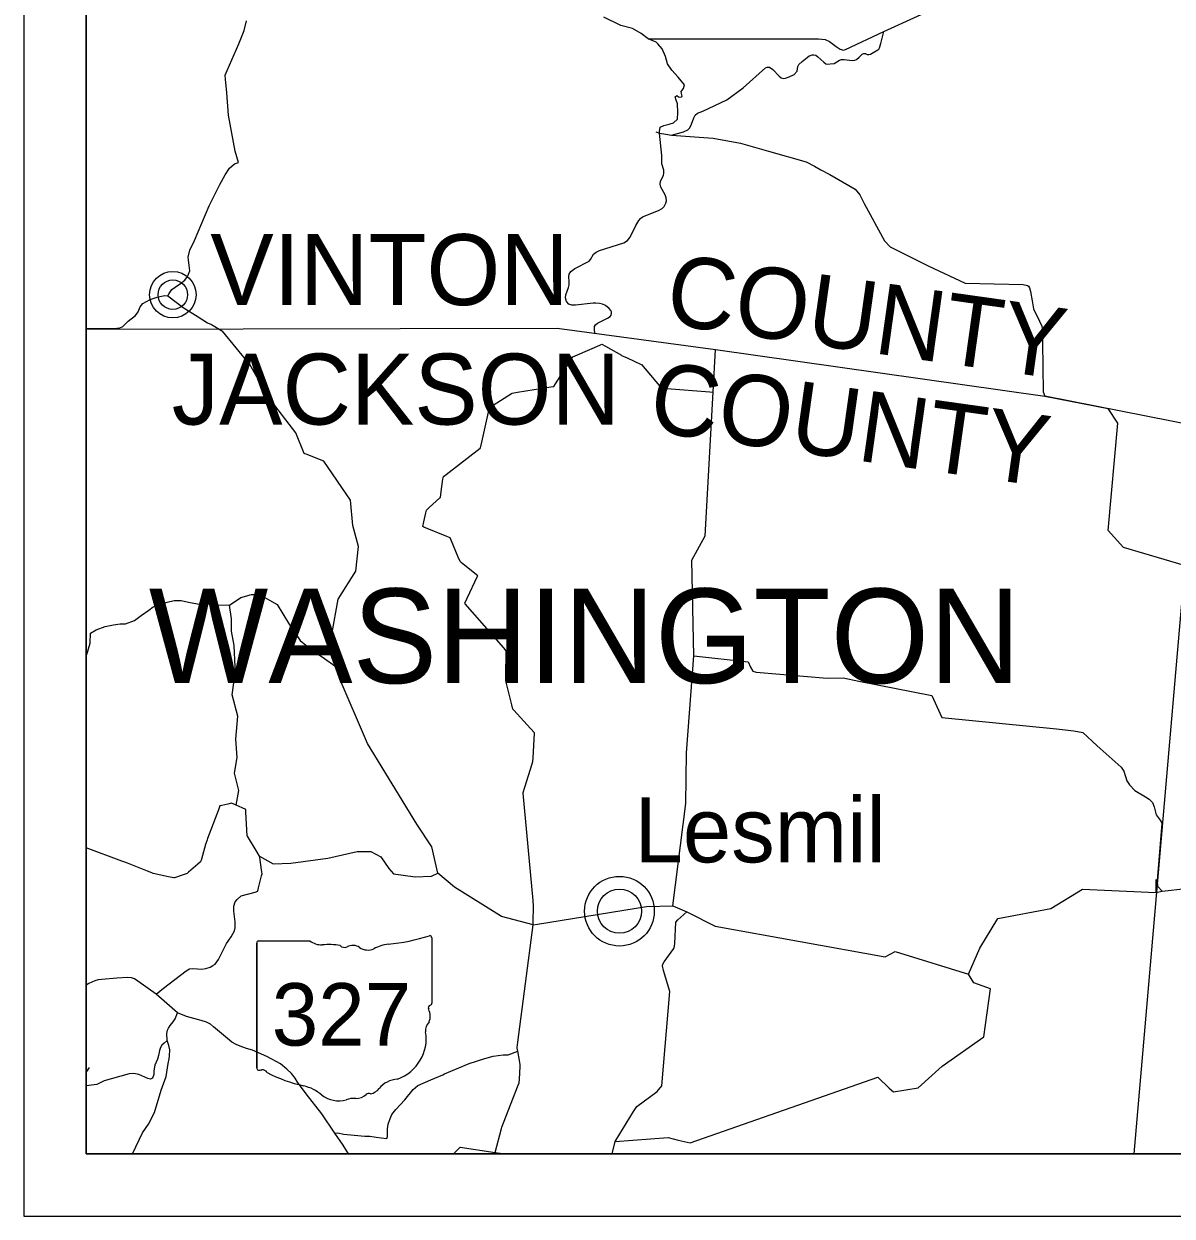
# Model space of a CAD drawing. Extents: x -22 to 431, y -18 to 160.
# Drawn here: x -21.978 to -20.139, y 22.164 to 24.074 of the extents above; entities that cross this region are included whole.
import ezdxf

# ---------------------------------------------------------------- set-up
doc = ezdxf.new("R2010")
doc.units = 0
for name, color, linetype in [('GM_X_Adjacent_County', 7, 'Continuous'), ('GM_X_Adjacent_County_Text', 7, 'Continuous'), ('GM_X_Airport_Location_Class_2', 7, 'Continuous'), ('GM_X_Corporation', 7, 'Continuous'), ('GM_X_County_Road', 7, 'Continuous'), ('GM_X_County_Road_Text', 7, 'Continuous'), ('GM_X_County_ROW', 7, 'Continuous'), ('GM_X_Interstate_Location', 7, 'Continuous'), ('GM_X_Major_Lake_Text', 7, 'Continuous'), ('GM_X_Major_River_Text', 7, 'Continuous'), ('GM_X_Minor_River', 7, 'Continuous'), ('GM_X_Minor_River_Text', 7, 'Continuous'), ('GM_X_Section', 7, 'Continuous'), ('GM_X_Township_Road', 7, 'Continuous')]:
    doc.layers.add(name, color=color, linetype=linetype)

msp = doc.modelspace()

# ---------------------------------------------------------------- linework, layer by layer
at = {"layer": 'GM_X_Adjacent_County_Text'}
for points in [[(-21.7657, 22.52), (-21.7538, 22.5296), (-21.7177, 22.5573), (-21.7123, 22.5601), (-21.707, 22.5609), (-21.6996, 22.5602), (-21.6931, 22.5598), (-21.6863, 22.561), (-21.6795, 22.563), (-21.6748, 22.5658), (-21.6713, 22.5677), (-21.6661, 22.5751), (-21.6533, 22.6009), (-21.6454, 22.6115), (-21.6402, 22.6214), (-21.6392, 22.6259), (-21.639, 22.6262), (-21.639, 22.6357), (-21.6416, 22.6529), (-21.6416, 22.6609), (-21.6394, 22.6679), (-21.6362, 22.6716), (-21.6296, 22.6772), (-21.6072, 22.6833), (-21.603, 22.685), (-21.6017, 22.6902), (-21.5969, 22.7094), (-21.5962, 22.7123), (-21.5971, 22.7191), (-21.5999, 22.7387), (-21.6002, 22.741), (-21.6041, 22.7474), (-21.6196, 22.7727), (-21.6201, 22.7734), (-21.6206, 22.7824), (-21.6221, 22.812), (-21.6223, 22.8157), (-21.628, 22.8182), (-21.6379, 22.8226), (-21.6416, 22.8242), (-21.6451, 22.8257), (-21.651, 22.8244), (-21.6606, 22.8221), (-21.6636, 22.8214), (-21.666, 22.8151), (-21.6836, 22.7689), (-21.6843, 22.7671), (-21.6865, 22.7595), (-21.6933, 22.7358), (-21.6945, 22.7317), (-21.6988, 22.728), (-21.7138, 22.7152), (-21.7161, 22.7133), (-21.7226, 22.711), (-21.7366, 22.7061), (-21.7373, 22.7059), (-21.7462, 22.7079), (-21.7703, 22.7133), (-21.7726, 22.7139), (-21.7796, 22.7166), (-21.8117, 22.7294), (-21.8161, 22.7311), (-21.8209, 22.7329), (-21.8776, 22.7541)], [(-20.155, 22.685), (-20.1168, 22.689), (-20.0454, 22.7001), (-20.0274, 22.6992), (-19.9854, 22.7052), (-19.9528, 22.7099), (-19.9424, 22.7095), (-19.9233, 22.7079)], [(-21.155, 22.6317), (-20.9804, 22.66), (-20.9383, 22.6614), (-20.9158, 22.6515), (-20.8707, 22.6289), (-20.5982, 22.5794), (-20.5823, 22.5879), (-20.4651, 22.552), (-20.4468, 22.5934), (-20.4178, 22.6412), (-20.333, 22.6569), (-20.2825, 22.6882), (-20.1651, 22.6828), (-20.155, 22.685)], [(-21.2233, 22.2642), (-21.2229, 22.2659), (-21.213, 22.3045), (-21.2124, 22.3068), (-21.2096, 22.3139), (-21.1859, 22.3741), (-21.1846, 22.3776), (-21.1842, 22.3838), (-21.1829, 22.4037), (-21.1827, 22.4073), (-21.1839, 22.4135), (-21.1867, 22.4282), (-21.1876, 22.4331), (-21.1878, 22.4341), (-21.1866, 22.4429), (-21.1621, 22.6306), (-21.155, 22.6317)]]:
    msp.add_lwpolyline(points, dxfattribs=at)
at = {"layer": 'GM_X_Airport_Location_Class_2'}
for p, q in [((-21.6046, 22.6017), (-21.6046, 22.4016)), ((-21.6046, 22.4016), (-21.6046, 22.6017)), ((-21.6046, 22.4016), (-21.6046, 22.6017)), ((-21.6019, 22.6052), (-21.5198, 22.6052)), ((-21.3245, 22.6102), (-21.3245, 22.5055)), ((-21.3245, 22.5055), (-21.3245, 22.5055))]:
    msp.add_line(p, q, dxfattribs=at)
for centre, major_axis, start_param, end_param in [((-21.6014, 22.6022), (0.00325, 0), 1.712693, 3.28349), ((-21.5003, 22.6284), (0.0315, 0), 4.042523, 4.731795), ((-21.4899, 22.4928), (0.113, 0), 1.404758, 1.657858), ((-21.4642, 22.6032), (0.00908, 0), 3.836095, 5.185415), ((-21.4509, 22.5801), (0.0189, 0), 0.950623, 2.079405), ((-21.3864, 22.5441), (0.0598, 0), 1.699011, 2.107814), ((-21.4243, 22.878), (0.2971, 0), 4.814394, 5.042369), ((-21.3276, 22.6106), (0.00312, 0), 6.141152, 7.989035), ((-21.4265, 22.6118), (0.0227, 0), 4.081561, 5.145723), ((-21.3252, 22.4978), (0.00483, 0), 1.883978, 3.671073), ((-21.3278, 22.5051), (0.00334, 0), 5.05454, 6.418171), ((-21.3559, 22.4845), (0.029, 0), 5.934695, 6.695948), ((-21.3133, 22.4617), (0.0211, 0), 2.387724, 3.262537), ((-21.4076, 22.4483), (0.0743, 0), 5.101752, 6.440018), ((-21.6014, 22.4012), (0.00327, 0), 3.00124, 4.508301), ((-21.6009, 22.4217), (0.025, 0), 4.665946, 4.897461), ((-21.5958, 22.3901), (0.00901, 0), 0.519207, 1.627899), ((-21.482, 22.5699), (0.2145, 0), 4.195997, 4.488961), ((-21.546, 22.3117), (0.0671, 0), 0.823519, 1.323587), ((-21.4279, 22.3822), (0.024, 0), 4.937069, 5.64225), ((-21.3763, 22.3454), (0.0407, 0), 1.647645, 2.488434), ((-21.4734, 22.3891), (0.0426, 0), 4.026481, 4.996735), ((-21.4488, 22.3199), (0.035, 0), 1.495662, 1.94098), ((-21.4457, 22.3741), (0.0227, 0), 4.691044, 5.507374), ((-21.4251, 22.3547), (0.00639, 0), 1.147584, 2.315152)]:
    msp.add_ellipse(centre, major_axis=major_axis, ratio=0.941176, start_param=start_param, end_param=end_param, dxfattribs=at)
at = {"layer": 'GM_X_Corporation'}
for p, q in [((-21.8776, 23.5851), (-21.1238, 23.5866)), ((-21.1238, 23.5866), (-20.8703, 23.5526)), ((-20.8703, 23.5526), (-20.3427, 23.4776)), ((-20.0996, 23.4296), (-20.2002, 22.2642)), ((-20.1652, 22.7034), (-20.1651, 22.6828))]:
    msp.add_line(p, q, dxfattribs=at)
at = {"layer": 'GM_X_County_Road'}
for points in [[(-20.9778, 24.0503), (-20.7053, 24.0501), (-20.6946, 24.0491), (-20.6876, 24.0457), (-20.6768, 24.038), (-20.6706, 24.0337), (-20.6686, 24.0329), (-20.6662, 24.0322), (-20.6638, 24.0325), (-20.6618, 24.0332), (-20.6008, 24.0617), (-20.5469, 24.0866), (-20.4063, 24.1516), (-20.3795, 24.1717), (-20.3717, 24.179)], [(-20.9599, 23.9016), (-20.9589, 23.9088), (-20.9527, 23.9113), (-20.9442, 23.9132), (-20.9374, 23.9156), (-20.9312, 23.9213), (-20.9305, 23.9323), (-20.9308, 23.946), (-20.933, 23.9519), (-20.9345, 23.957), (-20.9321, 23.9595), (-20.9292, 23.957), (-20.9249, 23.9565), (-20.9235, 23.9584), (-20.9245, 23.9626), (-20.9251, 23.9658), (-20.9212, 23.9708), (-20.9199, 23.9767), (-20.9299, 23.9889), (-20.9401, 24), (-20.947, 24.01), (-20.9503, 24.022), (-20.9556, 24.0341), (-20.9625, 24.0422), (-20.965, 24.0448), (-20.9778, 24.0503), (-20.989, 24.0585), (-21.0029, 24.0665), (-21.0215, 24.0715), (-21.049, 24.0847)], [(-20.9408, 23.8956), (-20.9216, 23.9013), (-20.9144, 23.9043), (-20.9113, 23.9078), (-20.9086, 23.9134), (-20.905, 23.9237), (-20.9026, 23.928), (-20.899, 23.9308), (-20.8904, 23.9343), (-20.8522, 23.9525), (-20.8258, 23.9717), (-20.7903, 24.0035), (-20.7876, 24.005), (-20.7838, 24.0049), (-20.7785, 24.0008), (-20.7681, 23.9901), (-20.7652, 23.9877), (-20.7615, 23.9865), (-20.7581, 23.9872), (-20.7521, 23.989), (-20.7443, 23.9931), (-20.7393, 23.9981), (-20.7381, 24.0056), (-20.7366, 24.009), (-20.7312, 24.0136), (-20.7236, 24.02), (-20.7202, 24.0227), (-20.7179, 24.0237), (-20.7151, 24.0244), (-20.7124, 24.0246), (-20.7097, 24.0241), (-20.7062, 24.0215), (-20.6967, 24.0127), (-20.6932, 24.0103), (-20.6902, 24.0096), (-20.6866, 24.0099), (-20.6802, 24.0108), (-20.6713, 24.0158), (-20.6681, 24.0169), (-20.664, 24.017), (-20.6511, 24.0155), (-20.6472, 24.0158), (-20.6445, 24.0172), (-20.6401, 24.0208), (-20.6351, 24.0255), (-20.6341, 24.0263), (-20.6327, 24.0269), (-20.6316, 24.0269), (-20.6303, 24.0266), (-20.6271, 24.0252), (-20.6258, 24.0248), (-20.6246, 24.0248), (-20.6218, 24.0258), (-20.6101, 24.0325), (-20.6084, 24.0338), (-20.6076, 24.0356), (-20.6056, 24.0427), (-20.6008, 24.0617)], [(-21.0634, 23.5788), (-21.0641, 23.5847), (-21.0639, 23.5891), (-21.0622, 23.5921), (-21.0591, 23.5944), (-21.0429, 23.6025), (-21.0389, 23.6051), (-21.0373, 23.6073), (-21.0366, 23.6102), (-21.0369, 23.6128), (-21.0379, 23.6151), (-21.0405, 23.6184), (-21.0461, 23.623), (-21.0508, 23.6249), (-21.0561, 23.626), (-21.0616, 23.6266), (-21.0661, 23.6266), (-21.0944, 23.6234), (-21.1, 23.6235), (-21.1051, 23.6253), (-21.1089, 23.6293), (-21.1101, 23.6353), (-21.1098, 23.6403), (-21.1054, 23.6519), (-21.1045, 23.656), (-21.1045, 23.6607), (-21.1052, 23.6694), (-21.1043, 23.6734), (-21.1017, 23.6772), (-21.0952, 23.6821), (-21.0725, 23.694), (-21.0701, 23.6966), (-21.0652, 23.705), (-21.0614, 23.7086), (-21.0556, 23.7113), (-21.017, 23.7231), (-21.0111, 23.7269), (-21.0069, 23.7322), (-20.9978, 23.7513), (-20.9931, 23.759), (-20.9904, 23.7624), (-20.9869, 23.765), (-20.9614, 23.775), (-20.9555, 23.7785), (-20.9522, 23.7818), (-20.9494, 23.787), (-20.9487, 23.7905), (-20.949, 23.7955), (-20.9505, 23.8005), (-20.9576, 23.8127), (-20.9586, 23.8174), (-20.958, 23.8222), (-20.9536, 23.8312), (-20.9527, 23.8356), (-20.953, 23.8395), (-20.956, 23.8497), (-20.956, 23.8633), (-20.9597, 23.8989), (-20.9599, 23.9016)], [(-21.5255, 23.3847), (-21.5277, 23.3856), (-21.5286, 23.386), (-21.5422, 23.4191), (-21.5865, 23.4766), (-21.616, 23.5282), (-21.6596, 23.5818)], [(-21.8776, 23.0626), (-21.8767, 23.0638), (-21.8714, 23.0818), (-21.8707, 23.0982), (-21.8617, 23.1034), (-21.8475, 23.1086), (-21.8341, 23.1116), (-21.8236, 23.1131), (-21.8147, 23.1131), (-21.8005, 23.1184), (-21.79, 23.1266), (-21.7773, 23.1348), (-21.7706, 23.14), (-21.7616, 23.1437), (-21.7482, 23.1475), (-21.737, 23.1505), (-21.7258, 23.1505), (-21.7138, 23.1475), (-21.6996, 23.1452), (-21.681, 23.1445), (-21.6705, 23.1437), (-21.6481, 23.1431)], [(-21.6379, 22.8226), (-21.6331, 22.846), (-21.6401, 22.874), (-21.6361, 22.899), (-21.6381, 22.928), (-21.6351, 22.9651), (-21.6441, 22.9991), (-21.6391, 23.0341), (-21.6391, 23.0441), (-21.6411, 23.0781), (-21.6451, 23.1011), (-21.6451, 23.1211), (-21.6481, 23.1431), (-21.6301, 23.1551), (-21.6131, 23.1601), (-21.6001, 23.1601), (-21.5721, 23.1441), (-21.5541, 23.1141), (-21.5351, 23.0861), (-21.5171, 23.0711), (-21.5001, 23.0601), (-21.4757, 23.0432)], [(-21.4054, 22.2897), (-21.3964, 22.2887), (-21.3953, 22.2916), (-21.3951, 22.3038), (-21.394, 22.3117), (-21.3918, 22.3192), (-21.3882, 22.3268), (-21.3821, 22.335), (-21.3673, 22.3504), (-21.354, 22.367), (-21.3466, 22.3737), (-21.3258, 22.3828), (-21.3068, 22.3908)], [(-20.9298, 22.2861), (-20.9109, 22.2814), (-20.6103, 22.3867), (-20.5918, 22.3692)]]:
    msp.add_lwpolyline(points, dxfattribs=at)
at = {"layer": 'GM_X_County_ROW'}
msp.add_lwpolyline([(-21.4579, 22.2642), (-21.4664, 22.2777), (-21.4798, 22.297), (-21.5002, 22.328), (-21.5256, 22.3602), (-21.5393, 22.3786), (-21.5433, 22.3854), (-21.5492, 22.3929), (-21.5566, 22.3998), (-21.5664, 22.4081), (-21.5886, 22.4198), (-21.6115, 22.4299), (-21.6211, 22.4328), (-21.6314, 22.4363), (-21.6379, 22.439), (-21.6448, 22.4428), (-21.6514, 22.449), (-21.6737, 22.4673), (-21.6789, 22.4716), (-21.6854, 22.4749), (-21.6935, 22.4776), (-21.7173, 22.484), (-21.7316, 22.4899), (-21.7657, 22.52), (-21.795, 22.5408), (-21.8002, 22.5441), (-21.8051, 22.5461), (-21.8112, 22.5467), (-21.8287, 22.5456), (-21.8529, 22.5433), (-21.8586, 22.5429), (-21.8642, 22.5413), (-21.8735, 22.537), (-21.8776, 22.534)], dxfattribs=at)
at = {"layer": 'GM_X_Major_Lake_Text'}
msp.add_line((-20.0996, 23.4296), (-20.3427, 23.4776), dxfattribs=at)
at = {"layer": 'GM_X_Major_River_Text'}
msp.add_line((-20.1652, 22.7034), (-20.1651, 22.6828), dxfattribs=at)
at = {"layer": 'GM_X_Minor_River'}
msp.add_lwpolyline([(-21.8776, 22.395), (-21.877, 22.3958), (-21.8723, 22.4023)], dxfattribs=at)
at = {"layer": 'GM_X_Minor_River_Text'}
for p, q in [((-20.3427, 23.4776), (-20.2414, 23.4578)), ((-21.2229, 22.2659), (-21.2069, 22.2642))]:
    msp.add_line(p, q, dxfattribs=at)
for points in [[(-21.7472, 23.6382), (-21.7451, 23.6422), (-21.7404, 23.6488), (-21.7355, 23.6521), (-21.727, 23.658), (-21.72, 23.6633), (-21.7154, 23.6693), (-21.7137, 23.6731), (-21.7119, 23.6784), (-21.7128, 23.6873), (-21.7138, 23.6959), (-21.7145, 23.7006), (-21.7117, 23.7118), (-21.7042, 23.727), (-21.6806, 23.7824), (-21.6636, 23.8167), (-21.6551, 23.8324), (-21.6483, 23.8427), (-21.6401, 23.8497), (-21.6339, 23.8518), (-21.639, 23.8702), (-21.6499, 23.928), (-21.6528, 23.9635), (-21.6549, 23.9856), (-21.6551, 23.9921), (-21.6521, 23.9993), (-21.6332, 24.042), (-21.6247, 24.0636), (-21.6209, 24.079)], [(-20.9656, 23.9013), (-20.9597, 23.8989), (-20.9498, 23.8972), (-20.9408, 23.8956), (-20.8739, 23.8909), (-20.8303, 23.8831), (-20.7854, 23.8704), (-20.7252, 23.8532), (-20.7117, 23.8464), (-20.7017, 23.8404), (-20.6873, 23.833), (-20.6465, 23.8091), (-20.639, 23.8004), (-20.6319, 23.7866), (-20.5997, 23.7263), (-20.5906, 23.7172), (-20.5297, 23.6865), (-20.4702, 23.6589), (-20.3773, 23.6565), (-20.3703, 23.6552), (-20.3687, 23.6538), (-20.3674, 23.651), (-20.3657, 23.6455), (-20.3632, 23.6307), (-20.3609, 23.6174), (-20.3514, 23.5981), (-20.3476, 23.5901), (-20.3467, 23.5812), (-20.3467, 23.5638), (-20.3455, 23.4845), (-20.3427, 23.4776)], [(-21.8776, 23.5861), (-21.8775, 23.5861), (-21.8285, 23.5868), (-21.8238, 23.5873), (-21.8191, 23.5895), (-21.8108, 23.5976), (-21.7986, 23.6067), (-21.7948, 23.6128), (-21.7914, 23.6206), (-21.787, 23.6259), (-21.7754, 23.6325), (-21.7624, 23.6371), (-21.7516, 23.639), (-21.7472, 23.6382), (-21.7226, 23.62), (-21.6985, 23.6047), (-21.6833, 23.5954), (-21.6769, 23.5926), (-21.6596, 23.5818)], [(-21.1621, 22.6306), (-21.162, 22.6355), (-21.1615, 22.6602), (-21.1615, 22.6607), (-21.1623, 22.67), (-21.1781, 22.8418), (-21.1781, 22.8426), (-21.1754, 22.8513), (-21.1636, 22.8889), (-21.1624, 22.8927), (-21.1621, 22.8985), (-21.16, 22.9379), (-21.16, 22.9382), (-21.1664, 22.9453), (-21.1929, 22.9745), (-21.1944, 22.9761), (-21.1963, 22.9835), (-21.206, 23.0218), (-21.206, 23.0218), (-21.2058, 23.0316), (-21.2053, 23.0661), (-21.2052, 23.0698), (-21.2093, 23.0745), (-21.2707, 23.1452), (-21.2715, 23.146), (-21.2679, 23.1539), (-21.2511, 23.1896), (-21.2509, 23.19), (-21.2582, 23.1959), (-21.2773, 23.2115), (-21.2789, 23.2128), (-21.2819, 23.22), (-21.2934, 23.2472), (-21.295, 23.2509), (-21.3004, 23.2531), (-21.3369, 23.2681), (-21.339, 23.2689), (-21.3373, 23.2764), (-21.334, 23.2908), (-21.3331, 23.2949), (-21.3289, 23.2987), (-21.3108, 23.3154), (-21.3107, 23.3154), (-21.3093, 23.3251), (-21.3065, 23.3446), (-21.3058, 23.349), (-21.3015, 23.3523), (-21.2468, 23.3945), (-21.2462, 23.395), (-21.2442, 23.4038), (-21.2323, 23.4567), (-21.2316, 23.4599), (-21.226, 23.4634), (-21.1969, 23.4819), (-21.1958, 23.4826), (-21.1874, 23.484), (-21.1338, 23.4925), (-21.1291, 23.4933), (-21.1263, 23.4975), (-21.0995, 23.5389), (-21.0984, 23.5405), (-21.0911, 23.5437), (-21.0551, 23.5596), (-21.052, 23.5609), (-21.0463, 23.5577), (-21.0206, 23.5432), (-21.0206, 23.5431), (-21.0117, 23.539), (-20.9893, 23.5287), (-20.9884, 23.5283), (-20.9827, 23.5215), (-20.9573, 23.4913), (-20.9565, 23.4904), (-20.9479, 23.4898), (-20.8791, 23.4846), (-20.874, 23.4842)], [(-20.9383, 22.6614), (-20.9176, 22.8252), (-20.9165, 22.9063), (-20.9049, 23.0619), (-20.9082, 23.2149), (-20.8866, 23.2539), (-20.874, 23.4842), (-20.8703, 23.5526)], [(-20.1191, 23.2064), (-20.217, 23.2352), (-20.2413, 23.2623), (-20.2257, 23.4343), (-20.2414, 23.4578)], [(-21.1621, 22.6306), (-21.2127, 22.6443), (-21.2883, 22.691), (-21.3149, 22.7135), (-21.3244, 22.7557), (-21.3481, 22.7919), (-21.4275, 22.9211), (-21.4729, 23.0272), (-21.4757, 23.0432), (-21.4846, 23.0961), (-21.4741, 23.1525), (-21.4459, 23.1973), (-21.4416, 23.2367), (-21.451, 23.2705), (-21.4548, 23.3111), (-21.4971, 23.3734), (-21.5255, 23.3847)], [(-20.9049, 23.0619), (-20.8177, 23.0521), (-20.814, 23.0435), (-20.8106, 23.0372), (-20.8048, 23.0356), (-20.6914, 23.0258), (-20.6658, 23.0265), (-20.6404, 23.0211), (-20.5237, 22.9984), (-20.5075, 22.9629), (-20.3242, 22.9449), (-20.2966, 22.9417), (-20.2817, 22.9387), (-20.2588, 22.9176), (-20.2205, 22.8833), (-20.2163, 22.8768), (-20.2117, 22.8617), (-20.2072, 22.8549), (-20.1989, 22.8461), (-20.1817, 22.8357), (-20.1757, 22.832), (-20.1703, 22.8269), (-20.1677, 22.8199), (-20.1644, 22.8068), (-20.1581, 22.7987), (-20.1551, 22.7932)], [(-20.155, 22.685), (-20.1617, 22.6921), (-20.1622, 22.7017), (-20.1551, 22.7932)], [(-21.6002, 22.741), (-21.5786, 22.7287), (-21.55, 22.7294), (-21.4906, 22.7377), (-21.4441, 22.7485), (-21.422, 22.7485), (-21.406, 22.7398), (-21.3933, 22.7213), (-21.3859, 22.7128), (-21.3511, 22.7079), (-21.3248, 22.709), (-21.3149, 22.7135)], [(-21.0308, 22.2836), (-21.0013, 22.3318), (-20.9962, 22.3398), (-20.9637, 22.3639), (-20.956, 22.3727), (-20.9433, 22.5238), (-20.9532, 22.5576), (-20.9549, 22.5653), (-20.9545, 22.568), (-20.9523, 22.5716), (-20.9371, 22.5928), (-20.9356, 22.5966), (-20.935, 22.6009), (-20.9337, 22.6352), (-20.9304, 22.639), (-20.9158, 22.6515)], [(-20.5918, 22.3692), (-20.5853, 22.3631), (-20.5455, 22.3697), (-20.5073, 22.4047), (-20.4402, 22.4512), (-20.4297, 22.5281), (-20.4563, 22.538), (-20.4651, 22.552)], [(-21.8034, 22.2642), (-21.7876, 22.2974), (-21.7781, 22.3115), (-21.7685, 22.3304), (-21.7579, 22.366), (-21.7497, 22.3877), (-21.7465, 22.4089), (-21.7448, 22.4163), (-21.7444, 22.4209), (-21.744, 22.4308), (-21.7457, 22.4375), (-21.7483, 22.4458), (-21.7484, 22.4566), (-21.7474, 22.4622), (-21.746, 22.4651), (-21.7432, 22.4696), (-21.7384, 22.4753), (-21.7353, 22.4801), (-21.7316, 22.4899)], [(-21.7483, 22.4458), (-21.753, 22.4415), (-21.7564, 22.438), (-21.7586, 22.4344), (-21.7603, 22.4294), (-21.7619, 22.4216), (-21.7637, 22.4155), (-21.768, 22.4062), (-21.7697, 22.3967), (-21.7693, 22.3911), (-21.7714, 22.3853), (-21.775, 22.3838), (-21.7793, 22.3849), (-21.7937, 22.391), (-21.8017, 22.3926), (-21.8088, 22.3922), (-21.8489, 22.381), (-21.8606, 22.3751), (-21.8776, 22.3727)], [(-21.3068, 22.3908), (-21.3039, 22.392), (-21.2643, 22.4086), (-21.2393, 22.4169), (-21.226, 22.4203), (-21.2102, 22.4227), (-21.2019, 22.4227), (-21.1867, 22.4282)], [(-21.4798, 22.297), (-21.4751, 22.2976), (-21.466, 22.2955), (-21.4598, 22.2949), (-21.4316, 22.2925), (-21.4237, 22.2921), (-21.4134, 22.2906), (-21.4057, 22.2897), (-21.4054, 22.2897)], [(-21.0356, 22.2642), (-21.0308, 22.2836), (-20.9459, 22.29), (-20.9298, 22.2861)], [(-21.2895, 22.2642), (-21.2787, 22.2748), (-21.2229, 22.2659)]]:
    msp.add_lwpolyline(points, dxfattribs=at)
at = {"layer": 'GM_X_Section'}
for p, q in [((-21.9776, 29.1642), (-21.9776, 22.1642)), ((-21.8776, 29.0642), (-21.8776, 22.2642)), ((-21.8776, 22.2642), (-21.8776, 29.0642)), ((-21.8776, 22.2642), (-15.0776, 22.2642)), ((-15.0776, 22.2642), (-21.8776, 22.2642)), ((-21.9776, 22.1642), (-14.9776, 22.1642))]:
    msp.add_line(p, q, dxfattribs=at)
at = {"layer": 'GM_X_Township_Road'}
for centre, radius in [((-21.7391, 23.6403), 0.0372), ((-21.7391, 23.6403), 0.0236), ((-21.0239, 22.6527), 0.0558), ((-21.0239, 22.6527), 0.0354)]:
    msp.add_circle(centre, radius, dxfattribs=at)

# ---------------------------------------------------------------- texts
at = {"layer": 'GM_X_Adjacent_County'}
msp.add_text('Lesmil', height=0.10417, rotation=0, dxfattribs=at).set_placement((-20.9999, 22.7309))
at = {"layer": 'GM_X_Airport_Location_Class_2'}
msp.add_text('327', height=0.1, dxfattribs=at).set_placement((-21.5806, 22.4374))
at = {"layer": 'GM_X_County_Road_Text'}
msp.add_text('WASHINGTON', height=0.15152, rotation=0, dxfattribs=at).set_placement((-21.7775, 23.018))
at = {"layer": 'GM_X_Interstate_Location'}
for s, rotation, p in [('VINTON', 0, (-21.679, 23.6236)), ('COUNTY', 351.989, (-20.9534, 23.5939)), ('JACKSON', 0, (-21.7408, 23.4322)), ('COUNTY', 351.989, (-20.98, 23.422))]:
    msp.add_text(s, height=0.11364, rotation=rotation, dxfattribs=at).set_placement(p)

doc.saveas('drawing.dxf')
